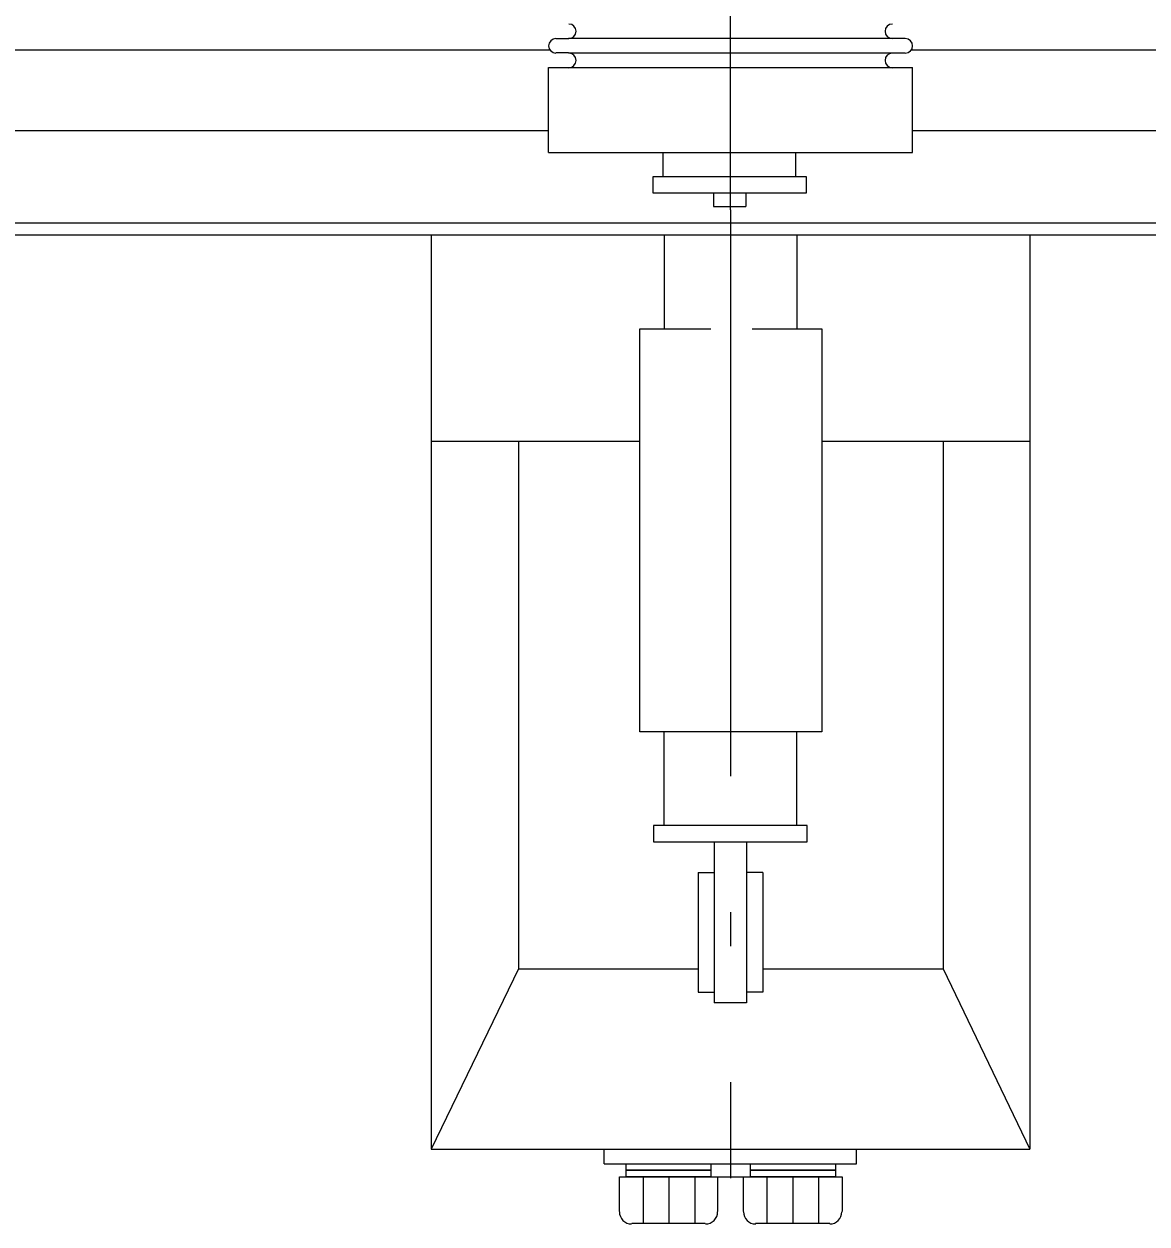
# Model space of a CAD drawing. Extents: x -4160 to -2690, y -474 to 714.
# Drawn here: x -3448.28 to -3442.72, y 324.56 to 330.49 of the extents above; entities that cross this region are included whole.
import ezdxf

# ---------------------------------------------------------------- set-up
doc = ezdxf.new("R2010")
doc.units = 0
doc.header["$LTSCALE"] = 0.56
doc.linetypes.add('DOT_DASHED', pattern=[7.7, 5, -1.2, 0.3, -1.2])
doc.layers.add('1', color=7, linetype='Continuous', lineweight=25)
doc.layers.add('2', color=7, linetype='Continuous', lineweight=25)

msp = doc.modelspace()

# ---------------------------------------------------------------- linework, layer by layer
at = {"layer": '1', "linetype": 'DOT_DASHED'}
msp.add_line((-3444.7823, 329.5704), (-3444.7823, 324.7824), dxfattribs=at)
at = {"layer": '2', "linetype": 'DOT_DASHED'}
msp.add_line((-3444.7823, 329.5704), (-3444.7823, 336.4224), dxfattribs=at)
at = {"layer": '2'}
for p, q in [((-3445.6463, 330.4184), (-3445.5823, 330.4184)), ((-3443.9823, 330.4184), (-3445.5823, 330.4184)), ((-3443.9183, 330.4184), (-3443.9823, 330.4184)), ((-3450.8863, 330.3624), (-3445.6743, 330.3624)), ((-3443.8863, 330.3624), (-3438.6743, 330.3624)), ((-3445.5823, 330.3464), (-3445.6463, 330.3464)), ((-3445.5823, 330.3464), (-3443.9823, 330.3464)), ((-3443.9823, 330.3464), (-3443.9183, 330.3464)), ((-3445.6823, 330.2744), (-3443.8823, 330.2744)), ((-3445.6823, 329.8544), (-3445.6823, 330.2744)), ((-3443.8823, 329.8544), (-3443.8823, 330.2744)), ((-3450.8823, 329.9624), (-3445.6823, 329.9624)), ((-3443.8823, 329.9624), (-3438.6823, 329.9624)), ((-3445.6823, 329.8544), (-3443.8823, 329.8544)), ((-3445.1143, 329.7344), (-3445.1143, 329.8544)), ((-3444.4583, 329.7344), (-3444.4583, 329.8544)), ((-3444.8663, 329.6544), (-3444.8663, 329.5864)), ((-3444.7063, 329.6544), (-3444.7063, 329.5864)), ((-3444.8663, 329.5864), (-3444.7063, 329.5864)), ((-3450.3183, 329.5064), (-3439.2463, 329.5064)), ((-3450.3743, 329.4464), (-3439.1863, 329.4464)), ((-3446.2623, 329.4464), (-3446.2623, 324.9264)), ((-3445.1103, 329.4464), (-3445.1103, 328.9824)), ((-3444.4543, 329.4464), (-3444.4543, 328.9824)), ((-3443.3023, 329.4464), (-3443.3023, 324.9264)), ((-3446.2623, 328.4264), (-3445.2303, 328.4264)), ((-3445.8303, 328.4264), (-3445.8303, 325.8184)), ((-3444.3303, 328.4264), (-3443.3023, 328.4264)), ((-3443.7303, 328.4264), (-3443.7303, 325.8184)), ((-3445.1103, 326.5264), (-3445.1103, 326.9904)), ((-3444.4543, 326.5264), (-3444.4543, 326.9904)), ((-3444.8623, 326.4464), (-3444.8623, 325.6504)), ((-3444.7023, 326.4464), (-3444.7023, 325.6504)), ((-3444.9423, 326.2944), (-3444.9423, 325.7024)), ((-3444.9423, 326.2944), (-3444.8623, 326.2944)), ((-3444.6223, 326.2944), (-3444.7023, 326.2944)), ((-3444.6223, 326.2944), (-3444.6223, 325.7024)), ((-3445.8303, 325.8184), (-3446.2623, 324.9264)), ((-3445.8303, 325.8184), (-3444.9423, 325.8184)), ((-3444.6223, 325.8184), (-3443.7303, 325.8184)), ((-3443.7303, 325.8184), (-3443.3023, 324.9264)), ((-3444.9423, 325.7024), (-3444.8623, 325.7024)), ((-3444.6223, 325.7024), (-3444.7023, 325.7024)), ((-3444.7023, 325.6504), (-3444.8623, 325.6504)), ((-3446.2623, 324.9264), (-3443.3023, 324.9264)), ((-3445.4063, 324.8544), (-3445.4063, 324.9264)), ((-3444.1583, 324.8544), (-3444.1583, 324.9264)), ((-3445.4063, 324.8544), (-3444.1583, 324.8544)), ((-3445.2143, 324.7904), (-3445.2143, 324.5584)), ((-3445.0863, 324.7904), (-3445.0863, 324.5584)), ((-3444.9583, 324.7904), (-3444.9583, 324.5584)), ((-3444.8463, 324.7904), (-3444.7183, 324.7904)), ((-3444.6023, 324.7904), (-3444.6023, 324.5584)), ((-3444.4743, 324.7904), (-3444.4743, 324.5584)), ((-3444.3463, 324.7904), (-3444.3463, 324.5584)), ((-3444.9063, 324.5584), (-3445.2703, 324.5584)), ((-3444.2903, 324.5584), (-3444.6583, 324.5584))]:
    msp.add_line(p, q, dxfattribs=at)
for points in [[(-3445.1663, 329.6544), (-3444.4063, 329.6544), (-3444.4063, 329.7344), (-3445.1663, 329.7344)], [(-3445.1623, 326.4464), (-3444.4023, 326.4464), (-3444.4023, 326.5264), (-3445.1623, 326.5264)], [(-3445.2983, 324.8544), (-3444.8783, 324.8544), (-3444.8783, 324.8224), (-3445.2983, 324.8224)], [(-3444.6823, 324.8544), (-3444.2623, 324.8544), (-3444.2623, 324.8224), (-3444.6823, 324.8224)], [(-3445.2983, 324.8224), (-3444.8783, 324.8224), (-3444.8783, 324.7904), (-3445.2983, 324.7904)], [(-3444.6823, 324.8224), (-3444.2623, 324.8224), (-3444.2623, 324.7904), (-3444.6823, 324.7904)]]:
    msp.add_lwpolyline(points, close=True, dxfattribs=at)
for points in [[(-3444.6743, 328.9824), (-3444.3303, 328.9824), (-3444.3303, 326.9904), (-3445.2303, 326.9904), (-3445.2303, 328.9824), (-3444.8783, 328.9824)], [(-3445.3303, 324.6184), (-3445.3303, 324.7904), (-3444.8463, 324.7904), (-3444.8463, 324.6184)], [(-3444.7183, 324.6184), (-3444.7183, 324.7904), (-3444.2303, 324.7904), (-3444.2303, 324.6184)]]:
    msp.add_lwpolyline(points, dxfattribs=at)
for centre, radius, start, end in [((-3445.5813, 330.4534), 0.036, 270.00058, 90), ((-3443.9813, 330.4534), 0.036, 90, 269.99942), ((-3445.6453, 330.3814), 0.036, 90, 269.99942), ((-3443.9173, 330.3814), 0.036, 270.00058, 90), ((-3445.5813, 330.3094), 0.036, 270.00058, 90), ((-3443.9813, 330.3094), 0.036, 90, 269.99942), ((-3445.2713, 324.6164), 0.06, 180, 270), ((-3444.9053, 324.6164), 0.06, 270, 0), ((-3444.6573, 324.6164), 0.06, 180, 270), ((-3444.2913, 324.6164), 0.06, 270, 0)]:
    msp.add_arc(centre, radius, start, end, dxfattribs=at)

doc.saveas('drawing.dxf')
